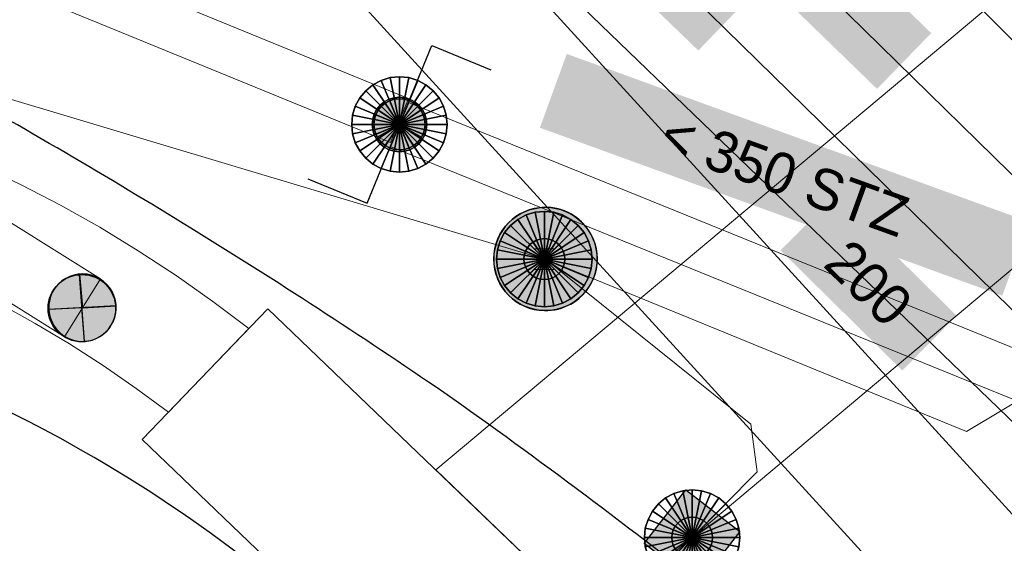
# Model space of a CAD drawing. Header units: metres. Extents: x 2695560 to 2696939, y 1260491 to 1262050.
# Tile 484 of 656: x 2695853.7 to 2695860.91, y 1261117.42 to 1261121.26. Entities that reach past the tile are written whole.
import ezdxf

# ---------------------------------------------------------------- set-up
doc = ezdxf.new("R2010")
doc.units = ezdxf.units.M
doc.linetypes.add('AUSGEZOGEN', pattern=[0])
for name, color, linetype in [('XR$1$AV_Linien (BB)', 7, 'AUSGEZOGEN'), ('XR$1$AW_LK_Schachtdeckel', 24, 'AUSGEZOGEN'), ('XR$1$AW_LK_Zwischenpunkt', 24, 'AUSGEZOGEN'), ('XR$1$EW_LK_Knoten', 1, 'AUSGEZOGEN'), ('XR$1$Liegenschaftsgrenzen', 7, 'AUSGEZOGEN'), ('XR$1$PFAW', 255, 'AUSGEZOGEN'), ('XR$1$PFEW', 255, 'AUSGEZOGEN'), ('XR$1$RAEW', 8, 'AUSGEZOGEN')]:
    doc.layers.add(name, color=color, linetype=linetype)
for name, color, linetype, lineweight in [('XR$2$ABW-Linie-M-ungenau-tot', 6, 'AUSGEZOGEN', 18), ('XR$2$ABW-Linie-R-genau', 4, 'AUSGEZOGEN', 18), ('XR$2$ABW-LinieFlaeche-R-genau', 4, 'AUSGEZOGEN', 18), ('XR$2$ABW-Punkt', 6, 'AUSGEZOGEN', 18), ('XR$2$ELE-Flaeche-oberirdisch', 1, 'AUSGEZOGEN', 18), ('XR$2$ELE-LinieFlaeche-genau', 1, 'AUSGEZOGEN', 18), ('XR$2$GAS-Linie-genau', 12, 'AUSGEZOGEN', 18), ('XR$2$KOM-LinieFlaeche-U-genau', 91, 'AUSGEZOGEN', 18), ('XR$2$WAS-Linie-genau', 5, 'AUSGEZOGEN', 18), ('XR$2$WEI-Text', 59, 'AUSGEZOGEN', 18)]:
    doc.layers.add(name, color=color, linetype=linetype, lineweight=lineweight)
doc.styles.add('TXT', font='txt')

# ---------------------------------------------------------------- blocks, each defined once
blk = doc.blocks.new('COMPLEXOBJECT_640')
at = {"layer": 'XR$1$AV_Linien (BB)', "color": 7, "linetype": 'AUSGEZOGEN', "transparency": 33554687}
for centre, radius, start, end in [((5828.8905, 11079.2007), 47.8273, 58.3554, 60.93231), ((5829.855, 11080.7751), 45.981, 55.59206, 58.34935), ((5830.6346, 11082.9417), 43.7568, 48.13652, 54.83106)]:
    blk.add_arc(centre, radius, start, end, dxfattribs=at)
blk = doc.blocks.new('COMPLEXOBJECT_1357')
at = {"layer": 'XR$1$Liegenschaftsgrenzen', "color": 7, "linetype": 'AUSGEZOGEN', "transparency": 33554687}
blk.add_arc((5848.1457, 11109.4273), 10.1929, 49.26635, 82.89745, dxfattribs=at)
blk = doc.blocks.new('BAW2093')
at = {"transparency": 33554687}
blk.add_lwpolyline([(-0.375, -0.5), (0, -0.5), (0, 0.5), (0.375, 0.5)], dxfattribs=at)
blk = doc.blocks.new('BAW2081')
at = {"layer": 'XR$1$PFAW', "transparency": 33554687}
blk.add_hatch(color=7, dxfattribs=at).paths.add_polyline_path([(0.5, 0), (0.49, 0.101), (0.459, 0.197), (0.41, 0.286), (0.344, 0.362), (0.264, 0.424), (0.174, 0.469), (0.076, 0.494), (-0.025, 0.499), (-0.125, 0.484), (-0.22, 0.449), (-0.306, 0.395), (-0.379, 0.326), (-0.437, 0.243), (-0.477, 0.15), (-0.497, 0.051), (-0.497, -0.051), (-0.477, -0.15), (-0.437, -0.243), (-0.379, -0.326), (-0.306, -0.395), (-0.22, -0.449), (-0.125, -0.484), (-0.025, -0.499), (0.076, -0.494), (0.174, -0.469), (0.264, -0.424), (0.344, -0.362), (0.41, -0.286), (0.459, -0.197), (0.49, -0.101)])
at = {"transparency": 33554687}
blk.add_line((-0.433, -0.25), (0, 0), dxfattribs=at)
blk.add_lwpolyline([(0, 0.5), (0, 0), (0.433, -0.25)], dxfattribs=at)
for start, end in [(90, 180), (0, 90), (180, 270), (270, 0)]:
    blk.add_arc((0, 0), 0.5, start, end, dxfattribs=at)
at = {"layer": 'XR$1$PFAW', "transparency": 33554687}
blk.add_circle((0, 0), 0.5, dxfattribs=at)
blk = doc.blocks.new('BAW2088')
at = {"layer": 'XR$1$PFAW', "transparency": 33554687}
blk.add_hatch(color=253, dxfattribs=at).paths.add_polyline_path([(0.5104, 0), (0.5002, 0.1006), (0.4699, 0.1972), (0.4208, 0.2856), (0.3549, 0.3624), (0.2749, 0.4243), (0.1841, 0.4689), (0.0861, 0.4942), (-0.0149, 0.4994), (-0.1149, 0.484), (-0.2098, 0.4489), (-0.2956, 0.3954), (-0.369, 0.3257), (-0.4267, 0.2427), (-0.4666, 0.1497), (-0.487, 0.0506), (-0.487, -0.0506), (-0.4666, -0.1497), (-0.4267, -0.2427), (-0.369, -0.3257), (-0.2956, -0.3954), (-0.2098, -0.4489), (-0.1149, -0.484), (-0.0149, -0.4994), (0.0861, -0.4942), (0.1841, -0.4689), (0.2749, -0.4243), (0.3549, -0.3624), (0.4208, -0.2856), (0.4699, -0.1972), (0.5002, -0.1006)])
at = {"transparency": 33554687}
for start, end in [(91.19481, 268.80519), (268.80519, 91.19481)]:
    blk.add_arc((0.0104, 0), 0.5, start, end, dxfattribs=at)
at = {"layer": 'XR$1$PFAW', "transparency": 33554687}
blk.add_circle((0.0104, 0), 0.5, dxfattribs=at)
blk = doc.blocks.new('BAW2089')
at = {"layer": 'XR$1$PFAW', "transparency": 33554687}
blk.add_hatch(color=7, dxfattribs=at).paths.add_polyline_path([(-0.5, 0.5), (-0.5, -0.5), (0.5, -0.5), (0.5, 0.5)])
at = {"transparency": 33554687}
blk.add_lwpolyline([(-0.5, 0.5), (0.5, 0.5), (0.5, -0.5), (-0.5, -0.5), (-0.5, 0.5)], close=True, dxfattribs=at)
at = {"layer": 'XR$1$PFAW', "transparency": 33554687}
blk.add_lwpolyline([(-0.5, 0.5), (0.5, 0.5), (0.5, -0.5), (-0.5, -0.5), (-0.5, 0.5)], close=True, dxfattribs=at)
blk = doc.blocks.new('BEWLP2561')
at = {"layer": 'XR$1$PFEW', "transparency": 33554687}
blk.add_hatch(color=7, dxfattribs=at).paths.add_polyline_path([(0.488, 0), (0.478, 0.101), (0.448, 0.197), (0.399, 0.286), (0.333, 0.362), (0.253, 0.424), (0.162, 0.469), (0.064, 0.494), (-0.037, 0.499), (-0.137, 0.484), (-0.232, 0.449), (-0.318, 0.395), (-0.391, 0.326), (-0.449, 0.243), (-0.489, 0.15), (-0.509, 0.051), (-0.509, -0.051), (-0.489, -0.15), (-0.449, -0.243), (-0.391, -0.326), (-0.318, -0.395), (-0.232, -0.449), (-0.137, -0.484), (-0.037, -0.499), (0.064, -0.494), (0.162, -0.469), (0.253, -0.424), (0.333, -0.362), (0.399, -0.286), (0.448, -0.197), (0.478, -0.101)])
at = {"layer": 'XR$1$RAEW', "transparency": 33554687}
for points in [[(-0.324, -0.38), (-0.009, 0.003), (-0.38, 0.325), (-0.396, 0.305), (-0.411, 0.285), (-0.425, 0.263), (-0.438, 0.242), (-0.449, 0.219), (-0.46, 0.196), (-0.469, 0.172), (-0.477, 0.148), (-0.484, 0.124), (-0.49, 0.099), (-0.494, 0.074), (-0.497, 0.049), (-0.499, 0.024), (-0.5, -0.001), (-0.499, -0.027), (-0.497, -0.052), (-0.494, -0.077), (-0.489, -0.102), (-0.484, -0.127), (-0.477, -0.151), (-0.468, -0.175), (-0.459, -0.198), (-0.448, -0.221), (-0.436, -0.244), (-0.423, -0.266), (-0.409, -0.287), (-0.394, -0.307), (-0.378, -0.327), (-0.361, -0.346), (-0.343, -0.363)], [(0.306, 0.386), (0, 0), (0.381, -0.325), (0.397, -0.305), (0.411, -0.284), (0.425, -0.262), (0.438, -0.24), (0.449, -0.217), (0.459, -0.193), (0.468, -0.169), (0.476, -0.144), (0.483, -0.12), (0.488, -0.094), (0.492, -0.069), (0.494, -0.043), (0.495, -0.018), (0.495, 0.008), (0.494, 0.034), (0.491, 0.059), (0.487, 0.084), (0.482, 0.11), (0.475, 0.134), (0.468, 0.159), (0.459, 0.183), (0.448, 0.206), (0.437, 0.229), (0.424, 0.252), (0.41, 0.273), (0.395, 0.294), (0.379, 0.314), (0.362, 0.334), (0.345, 0.352), (0.326, 0.37)]]:
    blk.add_hatch(color=1, dxfattribs=at).paths.add_polyline_path(points)
at = {"color": 1, "transparency": 33554687}
for p, q in [((0.381, -0.325), (-0.38, 0.325)), ((-0.324, -0.38), (0.306, 0.386))]:
    blk.add_line(p, q, dxfattribs=at)
for start, end in [(91.3809, 268.6191), (268.6191, 91.3809)]:
    blk.add_arc((0, 0), 0.5, start, end, dxfattribs=at)
at = {"layer": 'XR$1$PFEW', "transparency": 33554687}
blk.add_circle((-0.012, 0, -0.993), 0.5, dxfattribs=at)
at = {"layer": 'XR$1$RAEW', "color": 1, "transparency": 33554687}
for points in [[(-0.324, -0.38), (-0.009, 0.003), (-0.38, 0.325)], [(0.306, 0.386), (0, 0), (0.381, -0.325)]]:
    blk.add_lwpolyline(points, dxfattribs=at)
for centre, start, end in [((0, 0), 139.4821, 229.5111), ((-0.004, -0.006), 320.3659, 51.6348)]:
    blk.add_arc(centre, 0.5, start, end, dxfattribs=at)
blk = doc.blocks.new('ABW-SCHLAMMSAMMLER_RUND')
at = {"layer": 'XR$2$ABW-Punkt', "linetype": 'AUSGEZOGEN', "lineweight": 13, "transparency": 33554687}
for p, q in [((-69.9, 75, 2500), (69.9, 75, 2500)), ((-69.9, -75, 2500), (69.9, -75, 2500))]:
    blk.add_line(p, q, dxfattribs=at)
blk.add_polyline3d([(90, 0, 2500), (0, 0, 2500), (-90, 0, 2500)], dxfattribs=at)
at = {"layer": 'XR$2$ABW-Punkt', "linetype": 'AUSGEZOGEN', "lineweight": 25, "transparency": 33554687}
for points in [[(-29.3, 147.1, 2500), (0, 0, 2500), (-57.4, 138.6, 2500)], [(-29.3, 147.1), (0, 0), (-57.4, 138.6)], [(-29.3, 147.1, 2500), (-29.3, 147.1), (-57.4, 138.6), (-57.4, 138.6, 2500)], [(0, 150, 2500), (0, 0, 2500), (-29.3, 147.1, 2500)], [(0, 150), (0, 0), (-29.3, 147.1)], [(0, 150, 2500), (0, 150), (-29.3, 147.1), (-29.3, 147.1, 2500)], [(29.3, 147.1, 2500), (0, 0, 2500), (0, 150, 2500)], [(29.3, 147.1), (0, 0), (0, 150)], [(29.3, 147.1, 2500), (29.3, 147.1), (0, 150), (0, 150, 2500)], [(57.4, 138.6, 2500), (0, 0, 2500), (29.3, 147.1, 2500)], [(57.4, 138.6), (0, 0), (29.3, 147.1)], [(57.4, 138.6, 2500), (57.4, 138.6), (29.3, 147.1), (29.3, 147.1, 2500)], [(-124.7, 83.3, 2500), (0, 0, 2500), (-138.6, 57.4, 2500)], [(-124.7, 83.3), (0, 0), (-138.6, 57.4)], [(-124.7, 83.3, 2500), (-124.7, 83.3), (-138.6, 57.4), (-138.6, 57.4, 2500)], [(-106.1, 106.1, 2500), (0, 0, 2500), (-124.7, 83.3, 2500)], [(-106.1, 106.1), (0, 0), (-124.7, 83.3)], [(-106.1, 106.1, 2500), (-106.1, 106.1), (-124.7, 83.3), (-124.7, 83.3, 2500)], [(-83.3, 124.7, 2500), (0, 0, 2500), (-106.1, 106.1, 2500)], [(-83.3, 124.7), (0, 0), (-106.1, 106.1)], [(-83.3, 124.7, 2500), (-83.3, 124.7), (-106.1, 106.1), (-106.1, 106.1, 2500)], [(-57.4, 138.6, 2500), (0, 0, 2500), (-83.3, 124.7, 2500)], [(-57.4, 138.6), (0, 0), (-83.3, 124.7)], [(-57.4, 138.6, 2500), (-57.4, 138.6), (-83.3, 124.7), (-83.3, 124.7, 2500)], [(83.3, 124.7, 2500), (0, 0, 2500), (57.4, 138.6, 2500)], [(83.3, 124.7), (0, 0), (57.4, 138.6)], [(106.1, 106.1, 2500), (0, 0, 2500), (83.3, 124.7, 2500)], [(106.1, 106.1), (0, 0), (83.3, 124.7)], [(124.7, 83.3, 2500), (0, 0, 2500), (106.1, 106.1, 2500)], [(124.7, 83.3), (0, 0), (106.1, 106.1)], [(138.6, 57.4, 2500), (0, 0, 2500), (124.7, 83.3, 2500)], [(138.6, 57.4), (0, 0), (124.7, 83.3)], [(83.3, 124.7, 2500), (83.3, 124.7), (57.4, 138.6), (57.4, 138.6, 2500)], [(106.1, 106.1, 2500), (106.1, 106.1), (83.3, 124.7), (83.3, 124.7, 2500)], [(124.7, 83.3, 2500), (124.7, 83.3), (106.1, 106.1), (106.1, 106.1, 2500)], [(138.6, 57.4, 2500), (138.6, 57.4), (124.7, 83.3), (124.7, 83.3, 2500)], [(-147.1, 29.3, 2500), (0, 0, 2500), (-150, 0, 2500)], [(-147.1, 29.3), (0, 0), (-150, 0)], [(-147.1, 29.3, 2500), (-147.1, 29.3), (-150, 0), (-150, 0, 2500)], [(-150, 0, 2500), (0, 0, 2500), (-147.1, -29.3, 2500)], [(-150, 0), (0, 0), (-147.1, -29.3)], [(-138.6, 57.4, 2500), (0, 0, 2500), (-147.1, 29.3, 2500)], [(-138.6, 57.4), (0, 0), (-147.1, 29.3)], [(-138.6, 57.4, 2500), (-138.6, 57.4), (-147.1, 29.3), (-147.1, 29.3, 2500)], [(-147.1, -29.3, 2500), (0, 0, 2500), (-138.6, -57.4, 2500)], [(-147.1, -29.3), (0, 0), (-138.6, -57.4)], [(-138.6, -57.4, 2500), (0, 0, 2500), (-124.7, -83.3, 2500)], [(-138.6, -57.4), (0, 0), (-124.7, -83.3)], [(-124.7, -83.3, 2500), (0, 0, 2500), (-106.1, -106.1, 2500)], [(-124.7, -83.3), (0, 0), (-106.1, -106.1)], [(-106.1, -106.1, 2500), (0, 0, 2500), (-83.3, -124.7, 2500)], [(-106.1, -106.1), (0, 0), (-83.3, -124.7)], [(-83.3, -124.7, 2500), (0, 0, 2500), (-57.4, -138.6, 2500)], [(-83.3, -124.7), (0, 0), (-57.4, -138.6)], [(-57.4, -138.6, 2500), (0, 0, 2500), (-29.3, -147.1, 2500)], [(-57.4, -138.6), (0, 0), (-29.3, -147.1)], [(-29.3, -147.1, 2500), (0, 0, 2500), (0, -150, 2500)], [(-29.3, -147.1), (0, 0), (0, -150)], [(147.1, 29.3, 2500), (0, 0, 2500), (138.6, 57.4, 2500)], [(147.1, 29.3), (0, 0), (138.6, 57.4)], [(150, 0, 2500), (0, 0, 2500), (147.1, 29.3, 2500)], [(150, 0), (0, 0), (147.1, 29.3)], [(0, -150, 2500), (0, 0, 2500), (29.3, -147.1, 2500)], [(29.3, -147.1, 2500), (0, 0, 2500), (57.4, -138.6, 2500)], [(57.4, -138.6, 2500), (0, 0, 2500), (83.3, -124.7, 2500)], [(83.3, -124.7, 2500), (0, 0, 2500), (106.1, -106.1, 2500)], [(106.1, -106.1, 2500), (0, 0, 2500), (124.7, -83.3, 2500)], [(124.7, -83.3, 2500), (0, 0, 2500), (138.6, -57.4, 2500)], [(138.6, -57.4, 2500), (0, 0, 2500), (147.1, -29.3, 2500)], [(147.1, -29.3, 2500), (0, 0, 2500), (150, 0, 2500)], [(0, -150), (0, 0), (29.3, -147.1)], [(29.3, -147.1), (0, 0), (57.4, -138.6)], [(57.4, -138.6), (0, 0), (83.3, -124.7)], [(83.3, -124.7), (0, 0), (106.1, -106.1)], [(106.1, -106.1), (0, 0), (124.7, -83.3)], [(124.7, -83.3), (0, 0), (138.6, -57.4)], [(138.6, -57.4), (0, 0), (147.1, -29.3)], [(147.1, -29.3), (0, 0), (150, 0)], [(147.1, 29.3, 2500), (147.1, 29.3), (138.6, 57.4), (138.6, 57.4, 2500)], [(150, 0, 2500), (150, 0), (147.1, 29.3), (147.1, 29.3, 2500)], [(-150, 0, 2500), (-150, 0), (-147.1, -29.3), (-147.1, -29.3, 2500)], [(-147.1, -29.3, 2500), (-147.1, -29.3), (-138.6, -57.4), (-138.6, -57.4, 2500)], [(-138.6, -57.4, 2500), (-138.6, -57.4), (-124.7, -83.3), (-124.7, -83.3, 2500)], [(124.7, -83.3, 2500), (124.7, -83.3), (138.6, -57.4), (138.6, -57.4, 2500)], [(138.6, -57.4, 2500), (138.6, -57.4), (147.1, -29.3), (147.1, -29.3, 2500)], [(147.1, -29.3, 2500), (147.1, -29.3), (150, 0), (150, 0, 2500)], [(-124.7, -83.3, 2500), (-124.7, -83.3), (-106.1, -106.1), (-106.1, -106.1, 2500)], [(-106.1, -106.1, 2500), (-106.1, -106.1), (-83.3, -124.7), (-83.3, -124.7, 2500)], [(-83.3, -124.7, 2500), (-83.3, -124.7), (-57.4, -138.6), (-57.4, -138.6, 2500)], [(-57.4, -138.6, 2500), (-57.4, -138.6), (-29.3, -147.1), (-29.3, -147.1, 2500)], [(29.3, -147.1, 2500), (29.3, -147.1), (57.4, -138.6), (57.4, -138.6, 2500)], [(57.4, -138.6, 2500), (57.4, -138.6), (83.3, -124.7), (83.3, -124.7, 2500)], [(83.3, -124.7, 2500), (83.3, -124.7), (106.1, -106.1), (106.1, -106.1, 2500)], [(106.1, -106.1, 2500), (106.1, -106.1), (124.7, -83.3), (124.7, -83.3, 2500)], [(-29.3, -147.1, 2500), (-29.3, -147.1), (0, -150), (0, -150, 2500)], [(0, -150, 2500), (0, -150), (29.3, -147.1), (29.3, -147.1, 2500)]]:
    blk.add_3dface(points, dxfattribs=at)
blk = doc.blocks.new('ABW-EINLAUFSCHACHT_RUND')
at = {"layer": 'XR$2$ABW-Linie-M-ungenau-tot', "linetype": 'AUSGEZOGEN', "lineweight": 25, "transparency": 33554687}
for points in [[(-29.3, 147.1, 2500), (0, 0, 2500), (-57.4, 138.6, 2500)], [(-29.3, 147.1), (0, 0), (-57.4, 138.6)], [(-29.3, 147.1, 2500), (-29.3, 147.1), (-57.4, 138.6), (-57.4, 138.6, 2500)], [(0, 150, 2500), (0, 0, 2500), (-29.3, 147.1, 2500)], [(0, 150), (0, 0), (-29.3, 147.1)], [(0, 150, 2500), (0, 150), (-29.3, 147.1), (-29.3, 147.1, 2500)], [(29.3, 147.1, 2500), (0, 0, 2500), (0, 150, 2500)], [(29.3, 147.1), (0, 0), (0, 150)], [(29.3, 147.1, 2500), (29.3, 147.1), (0, 150), (0, 150, 2500)], [(57.4, 138.6, 2500), (0, 0, 2500), (29.3, 147.1, 2500)], [(57.4, 138.6), (0, 0), (29.3, 147.1)], [(57.4, 138.6, 2500), (57.4, 138.6), (29.3, 147.1), (29.3, 147.1, 2500)], [(-124.7, 83.3, 2500), (0, 0, 2500), (-138.6, 57.4, 2500)], [(-124.7, 83.3), (0, 0), (-138.6, 57.4)], [(-124.7, 83.3, 2500), (-124.7, 83.3), (-138.6, 57.4), (-138.6, 57.4, 2500)], [(-106.1, 106.1, 2500), (0, 0, 2500), (-124.7, 83.3, 2500)], [(-106.1, 106.1), (0, 0), (-124.7, 83.3)], [(-106.1, 106.1, 2500), (-106.1, 106.1), (-124.7, 83.3), (-124.7, 83.3, 2500)], [(-83.3, 124.7, 2500), (0, 0, 2500), (-106.1, 106.1, 2500)], [(-83.3, 124.7), (0, 0), (-106.1, 106.1)], [(-83.3, 124.7, 2500), (-83.3, 124.7), (-106.1, 106.1), (-106.1, 106.1, 2500)], [(-57.4, 138.6, 2500), (0, 0, 2500), (-83.3, 124.7, 2500)], [(-57.4, 138.6), (0, 0), (-83.3, 124.7)], [(-57.4, 138.6, 2500), (-57.4, 138.6), (-83.3, 124.7), (-83.3, 124.7, 2500)], [(83.3, 124.7, 2500), (0, 0, 2500), (57.4, 138.6, 2500)], [(83.3, 124.7), (0, 0), (57.4, 138.6)], [(106.1, 106.1, 2500), (0, 0, 2500), (83.3, 124.7, 2500)], [(106.1, 106.1), (0, 0), (83.3, 124.7)], [(124.7, 83.3, 2500), (0, 0, 2500), (106.1, 106.1, 2500)], [(124.7, 83.3), (0, 0), (106.1, 106.1)], [(138.6, 57.4, 2500), (0, 0, 2500), (124.7, 83.3, 2500)], [(138.6, 57.4), (0, 0), (124.7, 83.3)], [(83.3, 124.7, 2500), (83.3, 124.7), (57.4, 138.6), (57.4, 138.6, 2500)], [(106.1, 106.1, 2500), (106.1, 106.1), (83.3, 124.7), (83.3, 124.7, 2500)], [(124.7, 83.3, 2500), (124.7, 83.3), (106.1, 106.1), (106.1, 106.1, 2500)], [(138.6, 57.4, 2500), (138.6, 57.4), (124.7, 83.3), (124.7, 83.3, 2500)], [(-147.1, 29.3, 2500), (0, 0, 2500), (-150, 0, 2500)], [(-147.1, 29.3), (0, 0), (-150, 0)], [(-147.1, 29.3, 2500), (-147.1, 29.3), (-150, 0), (-150, 0, 2500)], [(-150, 0, 2500), (0, 0, 2500), (-147.1, -29.3, 2500)], [(-150, 0), (0, 0), (-147.1, -29.3)], [(-150, 0, 2500), (-150, 0), (-147.1, -29.3), (-147.1, -29.3, 2500)], [(-138.6, 57.4, 2500), (0, 0, 2500), (-147.1, 29.3, 2500)], [(-138.6, 57.4), (0, 0), (-147.1, 29.3)], [(-138.6, 57.4, 2500), (-138.6, 57.4), (-147.1, 29.3), (-147.1, 29.3, 2500)], [(-147.1, -29.3, 2500), (0, 0, 2500), (-138.6, -57.4, 2500)], [(-147.1, -29.3), (0, 0), (-138.6, -57.4)], [(-138.6, -57.4, 2500), (0, 0, 2500), (-124.7, -83.3, 2500)], [(-138.6, -57.4), (0, 0), (-124.7, -83.3)], [(-124.7, -83.3, 2500), (0, 0, 2500), (-106.1, -106.1, 2500)], [(-124.7, -83.3), (0, 0), (-106.1, -106.1)], [(-106.1, -106.1, 2500), (0, 0, 2500), (-83.3, -124.7, 2500)], [(-106.1, -106.1), (0, 0), (-83.3, -124.7)], [(-83.3, -124.7, 2500), (0, 0, 2500), (-57.4, -138.6, 2500)], [(-83.3, -124.7), (0, 0), (-57.4, -138.6)], [(-57.4, -138.6, 2500), (0, 0, 2500), (-29.3, -147.1, 2500)], [(-57.4, -138.6), (0, 0), (-29.3, -147.1)], [(-29.3, -147.1, 2500), (0, 0, 2500), (0, -150, 2500)], [(-29.3, -147.1), (0, 0), (0, -150)], [(147.1, 29.3, 2500), (0, 0, 2500), (138.6, 57.4, 2500)], [(147.1, 29.3), (0, 0), (138.6, 57.4)], [(150, 0, 2500), (0, 0, 2500), (147.1, 29.3, 2500)], [(150, 0), (0, 0), (147.1, 29.3)], [(0, -150, 2500), (0, 0, 2500), (29.3, -147.1, 2500)], [(29.3, -147.1, 2500), (0, 0, 2500), (57.4, -138.6, 2500)], [(57.4, -138.6, 2500), (0, 0, 2500), (83.3, -124.7, 2500)], [(83.3, -124.7, 2500), (0, 0, 2500), (106.1, -106.1, 2500)], [(106.1, -106.1, 2500), (0, 0, 2500), (124.7, -83.3, 2500)], [(124.7, -83.3, 2500), (0, 0, 2500), (138.6, -57.4, 2500)], [(138.6, -57.4, 2500), (0, 0, 2500), (147.1, -29.3, 2500)], [(147.1, -29.3, 2500), (0, 0, 2500), (150, 0, 2500)], [(0, -150), (0, 0), (29.3, -147.1)], [(29.3, -147.1), (0, 0), (57.4, -138.6)], [(57.4, -138.6), (0, 0), (83.3, -124.7)], [(83.3, -124.7), (0, 0), (106.1, -106.1)], [(106.1, -106.1), (0, 0), (124.7, -83.3)], [(124.7, -83.3), (0, 0), (138.6, -57.4)], [(138.6, -57.4), (0, 0), (147.1, -29.3)], [(147.1, -29.3), (0, 0), (150, 0)], [(147.1, 29.3, 2500), (147.1, 29.3), (138.6, 57.4), (138.6, 57.4, 2500)], [(150, 0, 2500), (150, 0), (147.1, 29.3), (147.1, 29.3, 2500)], [(147.1, -29.3, 2500), (147.1, -29.3), (150, 0), (150, 0, 2500)], [(-147.1, -29.3, 2500), (-147.1, -29.3), (-138.6, -57.4), (-138.6, -57.4, 2500)], [(-138.6, -57.4, 2500), (-138.6, -57.4), (-124.7, -83.3), (-124.7, -83.3, 2500)], [(124.7, -83.3, 2500), (124.7, -83.3), (138.6, -57.4), (138.6, -57.4, 2500)], [(138.6, -57.4, 2500), (138.6, -57.4), (147.1, -29.3), (147.1, -29.3, 2500)], [(-124.7, -83.3, 2500), (-124.7, -83.3), (-106.1, -106.1), (-106.1, -106.1, 2500)], [(-106.1, -106.1, 2500), (-106.1, -106.1), (-83.3, -124.7), (-83.3, -124.7, 2500)], [(-83.3, -124.7, 2500), (-83.3, -124.7), (-57.4, -138.6), (-57.4, -138.6, 2500)], [(-57.4, -138.6, 2500), (-57.4, -138.6), (-29.3, -147.1), (-29.3, -147.1, 2500)], [(29.3, -147.1, 2500), (29.3, -147.1), (57.4, -138.6), (57.4, -138.6, 2500)], [(57.4, -138.6, 2500), (57.4, -138.6), (83.3, -124.7), (83.3, -124.7, 2500)], [(83.3, -124.7, 2500), (83.3, -124.7), (106.1, -106.1), (106.1, -106.1, 2500)], [(106.1, -106.1, 2500), (106.1, -106.1), (124.7, -83.3), (124.7, -83.3, 2500)], [(-29.3, -147.1, 2500), (-29.3, -147.1), (0, -150), (0, -150, 2500)], [(0, -150, 2500), (0, -150), (29.3, -147.1), (29.3, -147.1, 2500)]]:
    blk.add_3dface(points, dxfattribs=at)
blk = doc.blocks.new('ABW-NORMSCHACHT_WEITERE')
at = {"layer": 'XR$2$ABW-Punkt', "linetype": 'AUSGEZOGEN', "lineweight": 25, "transparency": 33554687}
for points in [[(-111.1, 166.3, 2500), (0, 0, 2500), (-141.4, 141.4, 2500)], [(-111.1, 166.3), (0, 0), (-141.4, 141.4)], [(-111.1, 166.3, 2500), (-111.1, 166.3), (-141.4, 141.4), (-141.4, 141.4, 2500)], [(-76.5, 184.8, 2500), (0, 0, 2500), (-111.1, 166.3, 2500)], [(-76.5, 184.8), (0, 0), (-111.1, 166.3)], [(-76.5, 184.8, 2500), (-76.5, 184.8), (-111.1, 166.3), (-111.1, 166.3, 2500)], [(-39, 196.2, 2500), (0, 0, 2500), (-76.5, 184.8, 2500)], [(-39, 196.2), (0, 0), (-76.5, 184.8)], [(-39, 196.2, 2500), (-39, 196.2), (-76.5, 184.8), (-76.5, 184.8, 2500)], [(0, 200, 2500), (0, 0, 2500), (-39, 196.2, 2500)], [(0, 200), (0, 0), (-39, 196.2)], [(0, 200, 2500), (0, 200), (-39, 196.2), (-39, 196.2, 2500)], [(39, 196.2, 2500), (0, 0, 2500), (0, 200, 2500)], [(39, 196.2), (0, 0), (0, 200)], [(39, 196.2, 2500), (39, 196.2), (0, 200), (0, 200, 2500)], [(76.5, 184.8, 2500), (0, 0, 2500), (39, 196.2, 2500)], [(76.5, 184.8), (0, 0), (39, 196.2)], [(111.1, 166.3, 2500), (0, 0, 2500), (76.5, 184.8, 2500)], [(111.1, 166.3), (0, 0), (76.5, 184.8)], [(141.4, 141.4, 2500), (0, 0, 2500), (111.1, 166.3, 2500)], [(141.4, 141.4), (0, 0), (111.1, 166.3)], [(76.5, 184.8, 2500), (76.5, 184.8), (39, 196.2), (39, 196.2, 2500)], [(111.1, 166.3, 2500), (111.1, 166.3), (76.5, 184.8), (76.5, 184.8, 2500)], [(141.4, 141.4, 2500), (141.4, 141.4), (111.1, 166.3), (111.1, 166.3, 2500)], [(-184.8, 76.5, 2500), (0, 0, 2500), (-196.2, 39, 2500)], [(-184.8, 76.5), (0, 0), (-196.2, 39)], [(-184.8, 76.5, 2500), (-184.8, 76.5), (-196.2, 39), (-196.2, 39, 2500)], [(-166.3, 111.1, 2500), (0, 0, 2500), (-184.8, 76.5, 2500)], [(-166.3, 111.1), (0, 0), (-184.8, 76.5)], [(-166.3, 111.1, 2500), (-166.3, 111.1), (-184.8, 76.5), (-184.8, 76.5, 2500)], [(-141.4, 141.4, 2500), (0, 0, 2500), (-166.3, 111.1, 2500)], [(-141.4, 141.4), (0, 0), (-166.3, 111.1)], [(-141.4, 141.4, 2500), (-141.4, 141.4), (-166.3, 111.1), (-166.3, 111.1, 2500)], [(166.3, 111.1, 2500), (0, 0, 2500), (141.4, 141.4, 2500)], [(166.3, 111.1), (0, 0), (141.4, 141.4)], [(184.8, 76.5, 2500), (0, 0, 2500), (166.3, 111.1, 2500)], [(184.8, 76.5), (0, 0), (166.3, 111.1)], [(196.2, 39, 2500), (0, 0, 2500), (184.8, 76.5, 2500)], [(196.2, 39), (0, 0), (184.8, 76.5)], [(166.3, 111.1, 2500), (166.3, 111.1), (141.4, 141.4), (141.4, 141.4, 2500)], [(184.8, 76.5, 2500), (184.8, 76.5), (166.3, 111.1), (166.3, 111.1, 2500)], [(196.2, 39, 2500), (196.2, 39), (184.8, 76.5), (184.8, 76.5, 2500)], [(-196.2, 39, 2500), (0, 0, 2500), (-200, 0, 2500)], [(-196.2, 39), (0, 0), (-200, 0)], [(-196.2, 39, 2500), (-196.2, 39), (-200, 0), (-200, 0, 2500)], [(-200, 0, 2500), (0, 0, 2500), (-196.2, -39, 2500)], [(-200, 0), (0, 0), (-196.2, -39)], [(-196.2, -39, 2500), (0, 0, 2500), (-184.8, -76.5, 2500)], [(-196.2, -39), (0, 0), (-184.8, -76.5)], [(-184.8, -76.5, 2500), (0, 0, 2500), (-166.3, -111.1, 2500)], [(-184.8, -76.5), (0, 0), (-166.3, -111.1)], [(-166.3, -111.1, 2500), (0, 0, 2500), (-141.4, -141.4, 2500)], [(-166.3, -111.1), (0, 0), (-141.4, -141.4)], [(-141.4, -141.4, 2500), (0, 0, 2500), (-111.1, -166.3, 2500)], [(-141.4, -141.4), (0, 0), (-111.1, -166.3)], [(-111.1, -166.3, 2500), (0, 0, 2500), (-76.5, -184.8, 2500)], [(-111.1, -166.3), (0, 0), (-76.5, -184.8)], [(-76.5, -184.8, 2500), (0, 0, 2500), (-39, -196.2, 2500)], [(-76.5, -184.8), (0, 0), (-39, -196.2)], [(-39, -196.2, 2500), (0, 0, 2500), (0, -200, 2500)], [(-39, -196.2), (0, 0), (0, -200)], [(200, 0, 2500), (0, 0, 2500), (196.2, 39, 2500)], [(200, 0), (0, 0), (196.2, 39)], [(0, -200, 2500), (0, 0, 2500), (39, -196.2, 2500)], [(39, -196.2, 2500), (0, 0, 2500), (76.5, -184.8, 2500)], [(76.5, -184.8, 2500), (0, 0, 2500), (111.1, -166.3, 2500)], [(111.1, -166.3, 2500), (0, 0, 2500), (141.4, -141.4, 2500)], [(141.4, -141.4, 2500), (0, 0, 2500), (166.3, -111.1, 2500)], [(166.3, -111.1, 2500), (0, 0, 2500), (184.8, -76.5, 2500)], [(184.8, -76.5, 2500), (0, 0, 2500), (196.2, -39, 2500)], [(196.2, -39, 2500), (0, 0, 2500), (200, 0, 2500)], [(0, -200), (0, 0), (39, -196.2)], [(39, -196.2), (0, 0), (76.5, -184.8)], [(76.5, -184.8), (0, 0), (111.1, -166.3)], [(111.1, -166.3), (0, 0), (141.4, -141.4)], [(141.4, -141.4), (0, 0), (166.3, -111.1)], [(166.3, -111.1), (0, 0), (184.8, -76.5)], [(184.8, -76.5), (0, 0), (196.2, -39)], [(196.2, -39), (0, 0), (200, 0)], [(200, 0, 2500), (200, 0), (196.2, 39), (196.2, 39, 2500)], [(-200, 0, 2500), (-200, 0), (-196.2, -39), (-196.2, -39, 2500)], [(-196.2, -39, 2500), (-196.2, -39), (-184.8, -76.5), (-184.8, -76.5, 2500)], [(184.8, -76.5, 2500), (184.8, -76.5), (196.2, -39), (196.2, -39, 2500)], [(196.2, -39, 2500), (196.2, -39), (200, 0), (200, 0, 2500)], [(-184.8, -76.5, 2500), (-184.8, -76.5), (-166.3, -111.1), (-166.3, -111.1, 2500)], [(-166.3, -111.1, 2500), (-166.3, -111.1), (-141.4, -141.4), (-141.4, -141.4, 2500)], [(-141.4, -141.4, 2500), (-141.4, -141.4), (-111.1, -166.3), (-111.1, -166.3, 2500)], [(111.1, -166.3, 2500), (111.1, -166.3), (141.4, -141.4), (141.4, -141.4, 2500)], [(141.4, -141.4, 2500), (141.4, -141.4), (166.3, -111.1), (166.3, -111.1, 2500)], [(166.3, -111.1, 2500), (166.3, -111.1), (184.8, -76.5), (184.8, -76.5, 2500)], [(-111.1, -166.3, 2500), (-111.1, -166.3), (-76.5, -184.8), (-76.5, -184.8, 2500)], [(-76.5, -184.8, 2500), (-76.5, -184.8), (-39, -196.2), (-39, -196.2, 2500)], [(-39, -196.2, 2500), (-39, -196.2), (0, -200), (0, -200, 2500)], [(0, -200, 2500), (0, -200), (39, -196.2), (39, -196.2, 2500)], [(39, -196.2, 2500), (39, -196.2), (76.5, -184.8), (76.5, -184.8, 2500)], [(76.5, -184.8, 2500), (76.5, -184.8), (111.1, -166.3), (111.1, -166.3, 2500)]]:
    blk.add_3dface(points, dxfattribs=at)
blk = doc.blocks.new('ABW-DECKEL')
at = {"layer": 'XR$2$ABW-Punkt', "linetype": 'AUSGEZOGEN', "lineweight": 25, "transparency": 33554687}
for points in [[(-194.4, 291, 2500), (0, 0, 2500), (-247.5, 247.5, 2500)], [(-194.4, 291), (0, 0), (-247.5, 247.5)], [(-194.4, 291, 2500), (-194.4, 291), (-247.5, 247.5), (-247.5, 247.5, 2500)], [(-133.9, 323.4, 2500), (0, 0, 2500), (-194.4, 291, 2500)], [(-133.9, 323.4), (0, 0), (-194.4, 291)], [(-133.9, 323.4, 2500), (-133.9, 323.4), (-194.4, 291), (-194.4, 291, 2500)], [(-68.3, 343.3, 2500), (0, 0, 2500), (-133.9, 323.4, 2500)], [(-68.3, 343.3), (0, 0), (-133.9, 323.4)], [(-68.3, 343.3, 2500), (-68.3, 343.3), (-133.9, 323.4), (-133.9, 323.4, 2500)], [(0, 350, 2500), (0, 0, 2500), (-68.3, 343.3, 2500)], [(0, 350), (0, 0), (-68.3, 343.3)], [(0, 350, 2500), (0, 350), (-68.3, 343.3), (-68.3, 343.3, 2500)], [(68.3, 343.3, 2500), (0, 0, 2500), (0, 350, 2500)], [(68.3, 343.3), (0, 0), (0, 350)], [(68.3, 343.3, 2500), (68.3, 343.3), (0, 350), (0, 350, 2500)], [(133.9, 323.4, 2500), (0, 0, 2500), (68.3, 343.3, 2500)], [(133.9, 323.4), (0, 0), (68.3, 343.3)], [(194.4, 291, 2500), (0, 0, 2500), (133.9, 323.4, 2500)], [(194.4, 291), (0, 0), (133.9, 323.4)], [(247.5, 247.5, 2500), (0, 0, 2500), (194.4, 291, 2500)], [(247.5, 247.5), (0, 0), (194.4, 291)], [(133.9, 323.4, 2500), (133.9, 323.4), (68.3, 343.3), (68.3, 343.3, 2500)], [(194.4, 291, 2500), (194.4, 291), (133.9, 323.4), (133.9, 323.4, 2500)], [(247.5, 247.5, 2500), (247.5, 247.5), (194.4, 291), (194.4, 291, 2500)], [(-247.5, 247.5, 2500), (0, 0, 2500), (-291, 194.4, 2500)], [(-247.5, 247.5), (0, 0), (-291, 194.4)], [(-247.5, 247.5, 2500), (-247.5, 247.5), (-291, 194.4), (-291, 194.4, 2500)], [(291, 194.4, 2500), (0, 0, 2500), (247.5, 247.5, 2500)], [(291, 194.4), (0, 0), (247.5, 247.5)], [(291, 194.4, 2500), (291, 194.4), (247.5, 247.5), (247.5, 247.5, 2500)], [(-291, 194.4, 2500), (0, 0, 2500), (-323.4, 133.9, 2500)], [(-291, 194.4), (0, 0), (-323.4, 133.9)], [(-291, 194.4, 2500), (-291, 194.4), (-323.4, 133.9), (-323.4, 133.9, 2500)], [(323.4, 133.9, 2500), (0, 0, 2500), (291, 194.4, 2500)], [(323.4, 133.9), (0, 0), (291, 194.4)], [(323.4, 133.9, 2500), (323.4, 133.9), (291, 194.4), (291, 194.4, 2500)], [(-323.4, 133.9, 2500), (0, 0, 2500), (-343.3, 68.3, 2500)], [(-323.4, 133.9), (0, 0), (-343.3, 68.3)], [(-323.4, 133.9, 2500), (-323.4, 133.9), (-343.3, 68.3), (-343.3, 68.3, 2500)], [(343.3, 68.3, 2500), (0, 0, 2500), (323.4, 133.9, 2500)], [(343.3, 68.3), (0, 0), (323.4, 133.9)], [(343.3, 68.3, 2500), (343.3, 68.3), (323.4, 133.9), (323.4, 133.9, 2500)], [(-343.3, 68.3, 2500), (0, 0, 2500), (-350, 0, 2500)], [(-343.3, 68.3), (0, 0), (-350, 0)], [(-343.3, 68.3, 2500), (-343.3, 68.3), (-350, 0), (-350, 0, 2500)], [(-350, 0, 2500), (0, 0, 2500), (-343.3, -68.3, 2500)], [(-350, 0), (0, 0), (-343.3, -68.3)], [(-343.3, -68.3, 2500), (0, 0, 2500), (-323.4, -133.9, 2500)], [(-343.3, -68.3), (0, 0), (-323.4, -133.9)], [(-323.4, -133.9, 2500), (0, 0, 2500), (-291, -194.4, 2500)], [(-323.4, -133.9), (0, 0), (-291, -194.4)], [(-291, -194.4, 2500), (0, 0, 2500), (-247.5, -247.5, 2500)], [(-291, -194.4), (0, 0), (-247.5, -247.5)], [(-247.5, -247.5, 2500), (0, 0, 2500), (-194.4, -291, 2500)], [(-247.5, -247.5), (0, 0), (-194.4, -291)], [(-194.4, -291, 2500), (0, 0, 2500), (-133.9, -323.4, 2500)], [(-194.4, -291), (0, 0), (-133.9, -323.4)], [(-133.9, -323.4, 2500), (0, 0, 2500), (-68.3, -343.3, 2500)], [(-133.9, -323.4), (0, 0), (-68.3, -343.3)], [(-68.3, -343.3, 2500), (0, 0, 2500), (0, -350, 2500)], [(-68.3, -343.3), (0, 0), (0, -350)], [(350, 0, 2500), (0, 0, 2500), (343.3, 68.3, 2500)], [(350, 0), (0, 0), (343.3, 68.3)], [(0, -350, 2500), (0, 0, 2500), (68.3, -343.3, 2500)], [(68.3, -343.3, 2500), (0, 0, 2500), (133.9, -323.4, 2500)], [(133.9, -323.4, 2500), (0, 0, 2500), (194.4, -291, 2500)], [(194.4, -291, 2500), (0, 0, 2500), (247.5, -247.5, 2500)], [(247.5, -247.5, 2500), (0, 0, 2500), (291, -194.4, 2500)], [(291, -194.4, 2500), (0, 0, 2500), (323.4, -133.9, 2500)], [(323.4, -133.9, 2500), (0, 0, 2500), (343.3, -68.3, 2500)], [(343.3, -68.3, 2500), (0, 0, 2500), (350, 0, 2500)], [(0, -350), (0, 0), (68.3, -343.3)], [(68.3, -343.3), (0, 0), (133.9, -323.4)], [(133.9, -323.4), (0, 0), (194.4, -291)], [(194.4, -291), (0, 0), (247.5, -247.5)], [(247.5, -247.5), (0, 0), (291, -194.4)], [(291, -194.4), (0, 0), (323.4, -133.9)], [(323.4, -133.9), (0, 0), (343.3, -68.3)], [(343.3, -68.3), (0, 0), (350, 0)], [(350, 0, 2500), (350, 0), (343.3, 68.3), (343.3, 68.3, 2500)], [(-350, 0, 2500), (-350, 0), (-343.3, -68.3), (-343.3, -68.3, 2500)], [(-343.3, -68.3, 2500), (-343.3, -68.3), (-323.4, -133.9), (-323.4, -133.9, 2500)], [(323.4, -133.9, 2500), (323.4, -133.9), (343.3, -68.3), (343.3, -68.3, 2500)], [(343.3, -68.3, 2500), (343.3, -68.3), (350, 0), (350, 0, 2500)], [(-323.4, -133.9, 2500), (-323.4, -133.9), (-291, -194.4), (-291, -194.4, 2500)], [(291, -194.4, 2500), (291, -194.4), (323.4, -133.9), (323.4, -133.9, 2500)], [(-291, -194.4, 2500), (-291, -194.4), (-247.5, -247.5), (-247.5, -247.5, 2500)], [(247.5, -247.5, 2500), (247.5, -247.5), (291, -194.4), (291, -194.4, 2500)], [(-247.5, -247.5, 2500), (-247.5, -247.5), (-194.4, -291), (-194.4, -291, 2500)], [(194.4, -291, 2500), (194.4, -291), (247.5, -247.5), (247.5, -247.5, 2500)], [(-194.4, -291, 2500), (-194.4, -291), (-133.9, -323.4), (-133.9, -323.4, 2500)], [(-133.9, -323.4, 2500), (-133.9, -323.4), (-68.3, -343.3), (-68.3, -343.3, 2500)], [(-68.3, -343.3, 2500), (-68.3, -343.3), (0, -350), (0, -350, 2500)], [(0, -350, 2500), (0, -350), (68.3, -343.3), (68.3, -343.3, 2500)], [(68.3, -343.3, 2500), (68.3, -343.3), (133.9, -323.4), (133.9, -323.4, 2500)], [(133.9, -323.4, 2500), (133.9, -323.4), (194.4, -291), (194.4, -291, 2500)]]:
    blk.add_3dface(points, dxfattribs=at)

msp = doc.modelspace()

# ---------------------------------------------------------------- hatches: boundary and pattern name
at = {"transparency": 33554687}
for points in [[(2695858.6563, 1261122.8304), (2695858.259, 1261122.4216), (2695859.9817, 1261120.7476), (2695860.379, 1261121.1564)], [(2695858.16, 1261122.3167), (2695857.7639, 1261121.9067), (2695858.672, 1261121.0293), (2695859.0681, 1261121.4393)], [(2695857.7082, 1261121.0044), (2695857.5114, 1261120.463), (2695860.8998, 1261119.2316), (2695861.0966, 1261119.773)], [(2695859.6727, 1261119.9666), (2695859.275, 1261119.5638), (2695860.1672, 1261118.6831), (2695860.5648, 1261119.0858)]]:
    msp.add_hatch(color=7, dxfattribs=at).paths.add_polyline_path(points)

# ---------------------------------------------------------------- linework, layer by layer
at = {"layer": 'XR$1$AV_Linien (BB)', "color": 7, "linetype": 'AUSGEZOGEN', "transparency": 33554687}
msp.add_lwpolyline([(2695861.306, 1261122.924), (2695860.216, 1261121.868), (2695861.096, 1261120.983)], dxfattribs=at)
msp.add_arc((2695849.1157, 1261109.2373), 10.1929, 49.26635, 82.89745, dxfattribs=at)
at = {"layer": 'XR$2$ABW-Linie-R-genau', "linetype": 'AUSGEZOGEN', "transparency": 33554687}
msp.add_line((2695848.562, 1261122.191), (2695857.544, 1261119.5), dxfattribs=at)
for points in [[(2695858.627, 1261117.458), (2695859.103, 1261117.94), (2695859.058, 1261118.29), (2695857.552, 1261119.5)], [(2695857.552, 1261119.5), (2695860.637, 1261118.236), (2695861.197, 1261118.572)]]:
    msp.add_lwpolyline(points, dxfattribs=at)
at = {"layer": 'XR$2$ABW-LinieFlaeche-R-genau', "linetype": 'AUSGEZOGEN', "transparency": 33554687}
for points in [[(2695856.4157, 1261120.354), (2695833.5507, 1261129.709), (2695833.6833, 1261130.033), (2695856.5483, 1261120.678), (2695856.4157, 1261120.354)], [(2695866.3191, 1261116.3029), (2695856.4161, 1261120.3249), (2695856.5479, 1261120.6491), (2695866.4509, 1261116.6271), (2695866.3191, 1261116.3029)]]:
    msp.add_lwpolyline(points, close=True, dxfattribs=at)
at = {"layer": 'XR$2$ELE-Flaeche-oberirdisch', "transparency": 33554687}
for points in [[(2695867.963, 1261126.928), (2695866.604, 1261126.005), (2695865.247, 1261125.079), (2695856.749, 1261117.954), (2695857.9, 1261116.849), (2695865.804, 1261123.486), (2695867.283, 1261124.795), (2695868.756, 1261126.11), (2695867.963, 1261126.928)], [(2695855.518, 1261119.136), (2695854.597, 1261118.177), (2695858.126, 1261114.79), (2695859.046, 1261115.749), (2695855.518, 1261119.136)]]:
    msp.add_lwpolyline(points, close=True, dxfattribs=at)
msp.add_lwpolyline([(2695853.555, 1261119.171), (2695853.812, 1261119.028), (2695854.064, 1261118.878), (2695854.311, 1261118.719), (2695854.553, 1261118.552), (2695854.79, 1261118.378), (2695855.379, 1261118.991), (2695855.379, 1261118.991), (2695855.115, 1261119.19), (2695854.845, 1261119.38), (2695854.568, 1261119.561), (2695854.286, 1261119.733), (2695853.998, 1261119.895), (2695853.705, 1261120.047), (2695853.406, 1261120.189)], dxfattribs=at)
at = {"layer": 'XR$2$ELE-LinieFlaeche-genau', "linetype": 'AUSGEZOGEN', "transparency": 33554687}
msp.add_lwpolyline([(2695854.0263, 1261118.9311), (2695852.4433, 1261119.9221), (2695852.7087, 1261120.3459), (2695854.2917, 1261119.3549), (2695854.0263, 1261118.9311)], close=True, dxfattribs=at)
at = {"layer": 'XR$2$GAS-Linie-genau', "linetype": 'AUSGEZOGEN', "transparency": 33554687}
for p, q in [((2695853.918, 1261127.037), (2695862.707, 1261118.415)), ((2695856.111, 1261123.9), (2695862.677, 1261117.453))]:
    msp.add_line(p, q, dxfattribs=at)
at = {"layer": 'XR$2$KOM-LinieFlaeche-U-genau', "linetype": 'AUSGEZOGEN', "transparency": 33554687}
for points in [[(2695863.6236, 1261113.241), (2695853.7602, 1261124.0517), (2695853.6411, 1261124.186), (2695853.511, 1261124.3473), (2695853.3865, 1261124.5141), (2695853.2686, 1261124.6881), (2695853.16, 1261124.8655), (2695853.0577, 1261125.0466), (2695852.9635, 1261125.2339), (2695852.8781, 1261125.4235), (2695852.8, 1261125.6165), (2695852.7309, 1261125.8139), (2695852.6698, 1261126.0127), (2695852.6173, 1261126.215), (2695852.5737, 1261126.4195), (2695852.5393, 1261126.6247), (2695852.5126, 1261126.8319), (2695852.4958, 1261127.0405), (2695852.488, 1261127.2476), (2695852.488, 1261127.456), (2695852.498, 1261127.6643)], [(2695853.496, 1261127.5977), (2695853.488, 1261127.432), (2695853.488, 1261127.2664), (2695853.4942, 1261127.0995), (2695853.5074, 1261126.9361), (2695853.5287, 1261126.7713), (2695853.5563, 1261126.6065), (2695853.5907, 1261126.445), (2695853.6322, 1261126.2853), (2695853.6811, 1261126.1261), (2695853.736, 1261125.9695), (2695853.7979, 1261125.8165), (2695853.8665, 1261125.6641), (2695853.9403, 1261125.5174), (2695854.022, 1261125.3725), (2695854.1094, 1261125.2299), (2695854.2015, 1261125.0939), (2695854.301, 1261124.9607), (2695854.4049, 1261124.832), (2695854.5038, 1261124.7203), (2695864.3624, 1261113.915)]]:
    msp.add_lwpolyline(points, dxfattribs=at)
at = {"layer": 'XR$2$WAS-Linie-genau', "linetype": 'AUSGEZOGEN', "transparency": 33554687}
msp.add_line((2695855.872, 1261123.231), (2695862.068, 1261117.251), dxfattribs=at)

# ---------------------------------------------------------------- block references
at = {"layer": 'XR$1$AV_Linien (BB)', "color": 7, "linetype": 'AUSGEZOGEN', "lineweight": -3, "transparency": 33554687}
msp.add_blockref('COMPLEXOBJECT_640', (2690000.97, 1249999.81), dxfattribs=at)
at = {"layer": 'XR$1$AW_LK_Schachtdeckel', "color": 24, "linetype": 'AUSGEZOGEN', "lineweight": -3, "transparency": 33554687}
for name, p, xscale, yscale in [('BAW2081', (2695856.482, 1261120.488), 0.3749999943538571, 0.3749999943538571), ('BAW2088', (2695857.544, 1261119.501), 0.7578193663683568, 0.7578193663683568)]:
    msp.add_blockref(name, p, dxfattribs=dict(at, xscale=xscale, yscale=yscale))
at = {"layer": 'XR$1$AW_LK_Schachtdeckel', "color": 24, "linetype": 'AUSGEZOGEN', "lineweight": -3, "transparency": 33554687, "xscale": 0.5000000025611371, "yscale": 0.5000000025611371, "rotation": 322.344160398}
msp.add_blockref('BAW2089', (2695858.627, 1261117.459), dxfattribs=at)
at = {"layer": 'XR$1$AW_LK_Zwischenpunkt', "color": 24, "linetype": 'AUSGEZOGEN', "lineweight": -3, "transparency": 33554687, "xscale": 1.250000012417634, "yscale": 1.250000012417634, "rotation": 337.705781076}
msp.add_blockref('BAW2093', (2695856.482, 1261120.488), dxfattribs=at)
at = {"layer": 'XR$1$EW_LK_Knoten', "color": 1, "linetype": 'AUSGEZOGEN', "lineweight": -3, "transparency": 33554687, "xscale": 0.4943918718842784, "yscale": 0.4943918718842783, "rotation": 43.75979999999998}
msp.add_blockref('BEWLP2561', (2695854.159, 1261119.144), dxfattribs=at)
at = {"layer": 'XR$1$Liegenschaftsgrenzen', "color": 7, "linetype": 'AUSGEZOGEN', "lineweight": -3, "transparency": 33554687}
msp.add_blockref('COMPLEXOBJECT_1357', (2690000.97, 1249999.81), dxfattribs=at)
at = {"layer": 'XR$2$ABW-Punkt', "color": 6, "linetype": 'AUSGEZOGEN', "lineweight": 18, "transparency": 33554687, "xscale": 0.001, "yscale": 0.001, "zscale": 0.001, "rotation": 360}
for name, p in [('ABW-DECKEL', (2695856.482, 1261120.487)), ('ABW-NORMSCHACHT_WEITERE', (2695856.482, 1261120.487)), ('ABW-DECKEL', (2695857.544, 1261119.5)), ('ABW-SCHLAMMSAMMLER_RUND', (2695857.544, 1261119.5)), ('ABW-DECKEL', (2695858.627, 1261117.458)), ('ABW-EINLAUFSCHACHT_RUND', (2695858.627, 1261117.458))]:
    msp.add_blockref(name, p, dxfattribs=at)

# ---------------------------------------------------------------- texts
at = {"layer": 'XR$2$WEI-Text', "transparency": 33554687, "char_height": 0.3, "attachment_point": 5, "style": 'TXT'}
for s, insert, width, rotation in [('\\W1.00;<\\~350\\~STZ', (2695859.304, 1261120.117), 2.62619, 340.1), ('\\W1.00;200', (2695859.92, 1261119.324), 0.911905, 315.4)]:
    msp.add_mtext(s, dxfattribs=dict(at, insert=insert, width=width, rotation=rotation))

doc.saveas('drawing.dxf')
